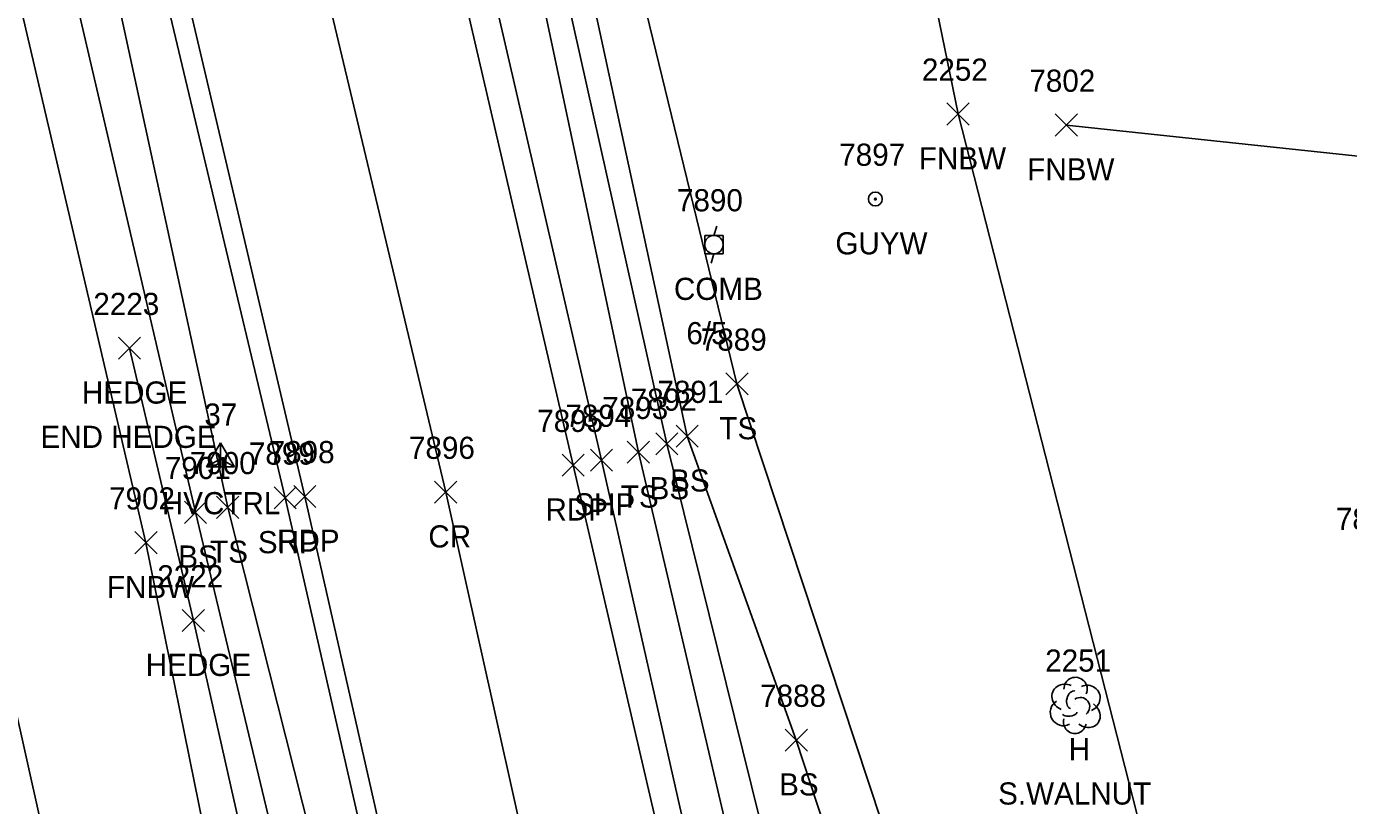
# Model space of a CAD drawing. Extents: x 1439173 to 1457902, y 641926 to 659889.
# Drawn here: x 1448495.5 to 1448614.9, y 644684.6 to 644755 of the extents above; entities that cross this region are included whole.
import ezdxf

# ---------------------------------------------------------------- set-up
doc = ezdxf.new("R2010")
doc.units = 0
for name, color, linetype in [('C_A', 7, 'Continuous'), ('C_I', 7, 'Continuous'), ('CPSM', 7, 'Continuous'), ('L_A', 7, 'Continuous'), ('L_C', 7, 'Continuous'), ('L_I', 7, 'Continuous'), ('L_TIC', 7, 'Continuous'), ('LAHR', 7, 'Continuous'), ('LAWA', 7, 'Continuous'), ('LELB', 7, 'Continuous'), ('LFNC', 7, 'Continuous'), ('LTD', 7, 'Continuous'), ('P_A', 7, 'Continuous'), ('P_I', 7, 'Continuous'), ('P_TIC', 7, 'Continuous'), ('PET', 7, 'Continuous'), ('PRC', 7, 'Continuous'), ('PSP', 7, 'Continuous'), ('U_A', 7, 'Continuous'), ('U_C', 7, 'Continuous'), ('U_I', 7, 'Continuous'), ('UP', 7, 'Continuous'), ('UPGW', 7, 'Continuous')]:
    doc.layers.add(name, color=color, linetype=linetype)

msp = doc.modelspace()

# ---------------------------------------------------------------- linework, layer by layer
at = {"layer": 'CPSM'}
for p, q in [((1448511.8, 644715.2), (1448513.05, 644717.37)), ((1448514.3, 644715.2), (1448513.05, 644717.37)), ((1448513.05, 644715.92), (1448513.05, 644717.37)), ((1448511.8, 644715.2), (1448513.05, 644715.92)), ((1448513.05, 644715.92), (1448513.05, 644715.92)), ((1448513.05, 644715.92), (1448514.3, 644715.2)), ((1448511.8, 644715.2), (1448514.3, 644715.2))]:
    msp.add_line(p, q, dxfattribs=at)
at = {"layer": 'L_TIC'}
for points in [[(1448578.62, 644746.06), (1448580.62, 644748.06)], [(1448580.62, 644746.06), (1448578.62, 644748.06)], [(1448578.62, 644746.06), (1448580.62, 644748.06)], [(1448580.62, 644746.06), (1448578.62, 644748.06)], [(1448588.4, 644745.06), (1448590.4, 644747.06)], [(1448590.4, 644745.06), (1448588.4, 644747.06)], [(1448503.83, 644724.91), (1448505.83, 644726.91)], [(1448505.83, 644724.91), (1448503.83, 644726.91)], [(1448558.67, 644721.69), (1448560.67, 644723.69)], [(1448560.67, 644721.69), (1448558.67, 644723.69)], [(1448554.18, 644716.97), (1448556.18, 644718.97)], [(1448556.18, 644716.97), (1448554.18, 644718.97)], [(1448552.34, 644716.27), (1448554.34, 644718.27)], [(1448554.34, 644716.27), (1448552.34, 644718.27)], [(1448549.77, 644715.52), (1448551.77, 644717.52)], [(1448551.77, 644715.52), (1448549.77, 644717.52)], [(1448509.8, 644710.1), (1448511.8, 644712.1)], [(1448511.8, 644710.1), (1448509.8, 644712.1)], [(1448512.7, 644710.54), (1448514.7, 644712.54)], [(1448514.7, 644710.54), (1448512.7, 644712.54)], [(1448505.32, 644707.35), (1448507.32, 644709.35)], [(1448507.32, 644707.35), (1448505.32, 644709.35)], [(1448509.6, 644700.32), (1448511.6, 644702.32)], [(1448511.6, 644700.32), (1448509.6, 644702.32)], [(1448564.02, 644689.53), (1448566.02, 644691.53)], [(1448566.02, 644689.53), (1448564.02, 644691.53)]]:
    msp.add_lwpolyline(points, dxfattribs=at)
at = {"layer": 'LAHR'}
msp.add_lwpolyline([(1448545.27, 644538.34), (1448535.48, 644582.93), (1448524.77, 644638.36), (1448510.6, 644701.32), (1448504.83, 644725.91)], dxfattribs=at)
at = {"layer": 'LAWA'}
msp.add_lwpolyline([(1448550.8, 644440.53), (1448533.82, 644470.66), (1448529.86, 644507.95), (1448526.88, 644540.88), (1448513.49, 644597.36), (1448508.97, 644625.32), (1448499.27, 644672.13), (1448490.55, 644711.17), (1448476.17, 644740.45), (1448466.07, 644773.61), (1448454.86, 644821.9), (1448441.17, 644868.93), (1448430.57, 644904.57), (1448415.6, 644959.64), (1448411.39, 644969.06), (1448391.73, 644986.43)], dxfattribs=at)
at = {"layer": 'LELB'}
for points in [[(1448557.78, 644502.2), (1448552.98, 644517.51), (1448543.57, 644563.1), (1448533.53, 644616.34), (1448521.47, 644666.5), (1448510.8, 644711.1), (1448498.76, 644762.74), (1448491.01, 644796.19), (1448478.95, 644850.81), (1448473.36, 644887.09), (1448462.33, 644937.46), (1448450.84, 644986.61), (1448440.04, 645034.94), (1448421.37, 645071.58), (1448413.78, 645112.58)], [(1448609.96, 644480.76), (1448597.96, 644532.64), (1448588, 644575.82), (1448578.91, 644626.19), (1448568.89, 644678.7), (1448565.02, 644690.53), (1448555.18, 644717.97), (1448544.16, 644768.98), (1448537.75, 644806.12), (1448524.99, 644859.03), (1448518.01, 644886.45), (1448516.56, 644886.22)], [(1448627.08, 644401.86), (1448622.84, 644415.75), (1448619.6, 644431.72), (1448607.54, 644481.43), (1448595.73, 644532.41), (1448585.93, 644575.37), (1448575.13, 644625.5), (1448563.26, 644677.15), (1448553.34, 644717.27), (1448541.86, 644768.63), (1448535.33, 644805.33), (1448522.76, 644858.82), (1448516.56, 644886.22)], [(1448612.23, 644480.58), (1448600.79, 644533.41), (1448591.22, 644576.13), (1448581.75, 644626.33), (1448573.93, 644679.53), (1448559.67, 644722.69), (1448548.14, 644770.05), (1448541.74, 644807.11), (1448529.82, 644859.48), (1448520.76, 644884.54)], [(1448746.21, 644032.5), (1448726.2, 644073.88), (1448716.66, 644095.8), (1448713.21, 644105.95), (1448705.34, 644124.14), (1448696.94, 644144.22), (1448687.56, 644169.13), (1448672.19, 644216.42), (1448658.6, 644265.02), (1448646.25, 644311.19), (1448642.33, 644334.97), (1448636.59, 644361.61), (1448633.56, 644370.4), (1448624.56, 644399.7), (1448620.78, 644415.02), (1448617.06, 644431.06), (1448605.88, 644477.64), (1448593.79, 644532.08), (1448583.73, 644574.91), (1448571.97, 644624.92), (1448560.21, 644676.34), (1448550.77, 644716.52), (1448539.78, 644768.47)], [(1448584.05, 644397.53), (1448578.07, 644407.5), (1448581.14, 644421.42), (1448575.25, 644453.93), (1448571.84, 644470.74), (1448562.44, 644504.49), (1448555.49, 644518.25), (1448547.77, 644564.81), (1448536.49, 644617.15), (1448524.94, 644667.08), (1448513.7, 644711.54), (1448502.51, 644763.21)]]:
    msp.add_lwpolyline(points, dxfattribs=at)
at = {"layer": 'LFNC'}
for points in [[(1448717.77, 644561.79), (1448704.27, 644526.14), (1448691.46, 644491.51), (1448681.18, 644463.65), (1448649.84, 644461.38), (1448636.99, 644514.92), (1448618.52, 644590.97), (1448607.52, 644636.7), (1448600.05, 644667.06), (1448579.62, 644747.06), (1448569.35, 644797.27), (1448555.48, 644863.44), (1448582.66, 644868.38), (1448611.01, 644873.25)], [(1448546.97, 644516.98), (1448536.49, 644563.2), (1448526.7, 644614.12), (1448515.03, 644665.32), (1448506.32, 644708.35), (1448494.09, 644760.68), (1448486.5, 644795.17)], [(1448686.54, 644739.64), (1448663.21, 644738.29), (1448623.65, 644742.41), (1448589.4, 644746.06)]]:
    msp.add_lwpolyline(points, dxfattribs=at)
at = {"layer": 'LTD'}
msp.add_line((1448590.18, 644693.71), (1448590.18, 644693.71), dxfattribs=at)
msp.add_line((1448590.18, 644693.71), (1448590.18, 644693.71), dxfattribs=at)
msp.add_arc((1448590.23, 644695.15), 1.05, 335.5272, 180.9563, dxfattribs=at)
for centre, major_axis, ratio, start_param, end_param in [((1448589.39, 644694.38), (1.21, -0.51), 0.895232, 1.570796, 4.712389), ((1448589.97, 644694.17), (-0.208, -0.792), 0.645439, 3.141593, 6.283185), ((1448591.22, 644694.3), (-1.14, -0.48), 0.949671, 1.570796, 4.712389), ((1448589.1, 644693), (0.58, -1.04), 0.959034, 3.141593, 6.283185), ((1448590.68, 644693.55), (-0.5, 0.667), 0.989748, 3.141593, 6.283185), ((1448591.18, 644692.88), (-1.09, 0.79), 0.841452, 1.570796, 4.712389), ((1448589.72, 644692.96), (-0.625, -0.083), 0.423636, 0, 3.141593), ((1448590.18, 644692.21), (0.26, 1.06), 0.942809, 1.570796, 4.712389)]:
    msp.add_ellipse(centre, major_axis=major_axis, ratio=ratio, start_param=start_param, end_param=end_param, dxfattribs=at)
at = {"layer": 'P_TIC'}
for points in [[(1448546.44, 644714.81), (1448548.44, 644716.81)], [(1448548.44, 644714.81), (1448546.44, 644716.81)], [(1448543.89, 644714.35), (1448545.89, 644716.35)], [(1448545.89, 644714.35), (1448543.89, 644716.35)], [(1448517.88, 644711.4), (1448519.88, 644713.4)], [(1448519.88, 644711.4), (1448517.88, 644713.4)], [(1448519.66, 644711.53), (1448521.66, 644713.53)], [(1448521.66, 644711.53), (1448519.66, 644713.53)], [(1448532.38, 644711.92), (1448534.38, 644713.92)], [(1448534.38, 644711.92), (1448532.38, 644713.92)]]:
    msp.add_lwpolyline(points, dxfattribs=at)
at = {"layer": 'PET'}
for points in [[(1448741.68, 644029.9), (1448721.66, 644072.11), (1448699.99, 644122.51), (1448683.02, 644167.74), (1448667.3, 644215.48), (1448653.25, 644263.34), (1448640.9, 644309.93), (1448633.43, 644339.29), (1448628.87, 644356.13), (1448611.52, 644430.12), (1448600.18, 644476.78), (1448588.03, 644530.92), (1448577.83, 644573.52), (1448566.62, 644623.3), (1448554.37, 644674.53), (1448544.89, 644715.35), (1448532.85, 644767.19)], [(1448719.14, 644017.8), (1448697.57, 644061.64), (1448675.31, 644114.87), (1448662.79, 644147.1), (1448645.62, 644197.83), (1448630.96, 644249.03), (1448620.35, 644289.65), (1448608.04, 644337.09), (1448599.93, 644371.01), (1448591.93, 644405.93), (1448587.28, 644423.3), (1448576.41, 644471.58), (1448564.34, 644525.55), (1448554.28, 644567.62), (1448542.43, 644618.88), (1448530.58, 644668.68), (1448520.66, 644712.53), (1448508.59, 644763.84)]]:
    msp.add_lwpolyline(points, dxfattribs=at)
at = {"layer": 'PRC'}
msp.add_lwpolyline([(1448731.14, 644023.28), (1448710.46, 644067.89), (1448689.18, 644117.53), (1448671.94, 644163.96), (1448655.91, 644211.95), (1448641.69, 644259.86), (1448629.19, 644307.15), (1448618.74, 644349.81), (1448607.14, 644397.34), (1448599.96, 644427.54), (1448589.11, 644474.21), (1448576.61, 644528.86), (1448566.34, 644571.06), (1448554.71, 644620.84), (1448542.59, 644671.57), (1448533.38, 644712.92), (1448520.93, 644765.22)], dxfattribs=at)
at = {"layer": 'PSP'}
for points in [[(1448743.19, 644030.79), (1448723.72, 644072.96), (1448702.62, 644122.85), (1448685.71, 644168.9), (1448670.36, 644216.11), (1448656.3, 644264.22), (1448643.05, 644310.54), (1448635.37, 644339.99), (1448630.63, 644359.66), (1448619.44, 644405.02), (1448613.39, 644430.47), (1448602.23, 644477.29), (1448590.17, 644531.26), (1448580.27, 644574.32), (1448568.93, 644623.6), (1448556.49, 644675.72), (1448547.44, 644715.81), (1448535.46, 644767.6)], [(1448718.77, 644017.47), (1448697.57, 644061.64), (1448674.36, 644114.53), (1448661.94, 644146.48), (1448644.48, 644197.51), (1448629.33, 644248.49), (1448618.92, 644289.33), (1448599.59, 644365.52), (1448590.65, 644405.32), (1448585.9, 644422.84), (1448574.75, 644471.24), (1448562.25, 644524.96), (1448552.68, 644566.87), (1448540.59, 644618.38), (1448529.07, 644667.76), (1448518.88, 644712.4), (1448506.69, 644763.58)]]:
    msp.add_lwpolyline(points, dxfattribs=at)
at = {"layer": 'UP'}
for p, q in [((1448557.84, 644736.94), (1448557.59, 644736.1)), ((1448556.76, 644734.44), (1448556.76, 644736.1)), ((1448556.76, 644736.1), (1448558.43, 644736.1)), ((1448558.43, 644736.1), (1448558.43, 644734.44)), ((1448558.43, 644734.44), (1448556.76, 644734.44)), ((1448557.34, 644733.6), (1448557.59, 644734.44)), ((1448557.59, 644735.27), (1448557.59, 644735.27))]:
    msp.add_line(p, q, dxfattribs=at)
msp.add_circle((1448557.59, 644735.27), 0.833, dxfattribs=at)
at = {"layer": 'UPGW'}
for radius in [0.625, 0.0833]:
    msp.add_circle((1448572.16, 644739.38), radius, dxfattribs=at)

# ---------------------------------------------------------------- texts
at = {"layer": 'C_A'}
msp.add_text('HVCTRL', height=2, dxfattribs=at).set_placement((1448507.75, 644710.92))
at = {"layer": 'C_I'}
msp.add_text('37', height=2, dxfattribs=at).set_placement((1448511.59, 644718.92))
at = {"layer": 'L_A'}
for s, p in [('FNBW', (1448576.09, 644742.06)), ('FNBW', (1448576.09, 644742.06)), ('FNBW', (1448585.87, 644741.06)), ('HEDGE', (1448500.54, 644720.91)), ('TS', (1448558.08, 644717.69)), ('BS', (1448551.78, 644712.27)), ('BS', (1448553.63, 644712.97)), ('TS', (1448549.18, 644711.52)), ('BS', (1448509.24, 644706.1)), ('TS', (1448512.11, 644706.54)), ('FNBW', (1448502.8, 644703.35)), ('HEDGE', (1448506.3, 644696.32)), ('H', (1448589.61, 644688.71)), ('BS', (1448563.47, 644685.53))]:
    msp.add_text(s, height=2, dxfattribs=at).set_placement(p)
at = {"layer": 'L_C'}
for s, p in [('END HEDGE', (1448496.8, 644716.91)), ('S.WALNUT', (1448583.24, 644684.71))]:
    msp.add_text(s, height=2, dxfattribs=at).set_placement(p)
at = {"layer": 'L_I'}
for s, p in [('2252', (1448576.36, 644750.06)), ('2252', (1448576.36, 644750.06)), ('7802', (1448586.06, 644749.06)), ('2223', (1448501.57, 644728.91)), ('7889', (1448556.4, 644725.69)), ('7891', (1448552.49, 644720.97)), ('7893', (1448547.51, 644719.52)), ('7892', (1448550.08, 644720.27)), ('7900', (1448510.28, 644714.54)), ('7901', (1448508.03, 644714.1)), ('7902', (1448502.99, 644711.35)), ('7800', (1448613.73, 644709.5)), ('2222', (1448507.34, 644704.32)), ('2251', (1448587.49, 644696.71)), ('7888', (1448561.76, 644693.53))]:
    msp.add_text(s, height=2, dxfattribs=at).set_placement(p)
at = {"layer": 'P_A'}
for s, p in [('RDP', (1448542.38, 644710.35)), ('SHP', (1448544.98, 644710.81)), ('SHP', (1448516.42, 644707.4)), ('RDP', (1448518.15, 644707.53)), ('CR', (1448531.81, 644707.92))]:
    msp.add_text(s, height=2, dxfattribs=at).set_placement(p)
at = {"layer": 'P_I'}
for s, p in [('7895', (1448541.64, 644718.35)), ('7894', (1448544.18, 644718.81)), ('7896', (1448530.06, 644715.92)), ('7899', (1448515.61, 644715.4)), ('7898', (1448517.4, 644715.53))]:
    msp.add_text(s, height=2, dxfattribs=at).set_placement(p)
at = {"layer": 'U_A'}
for s, p in [('GUYW', (1448568.55, 644734.38)), ('COMB', (1448553.98, 644730.27))]:
    msp.add_text(s, height=2, dxfattribs=at).set_placement(p)
at = {"layer": 'U_C'}
msp.add_text('6/5', height=2, dxfattribs=at).set_placement((1448555.1, 644726.27))
at = {"layer": 'U_I'}
for s, p in [('7897', (1448568.9, 644742.38)), ('7890', (1448554.25, 644738.27))]:
    msp.add_text(s, height=2, dxfattribs=at).set_placement(p)

doc.saveas('drawing.dxf')
